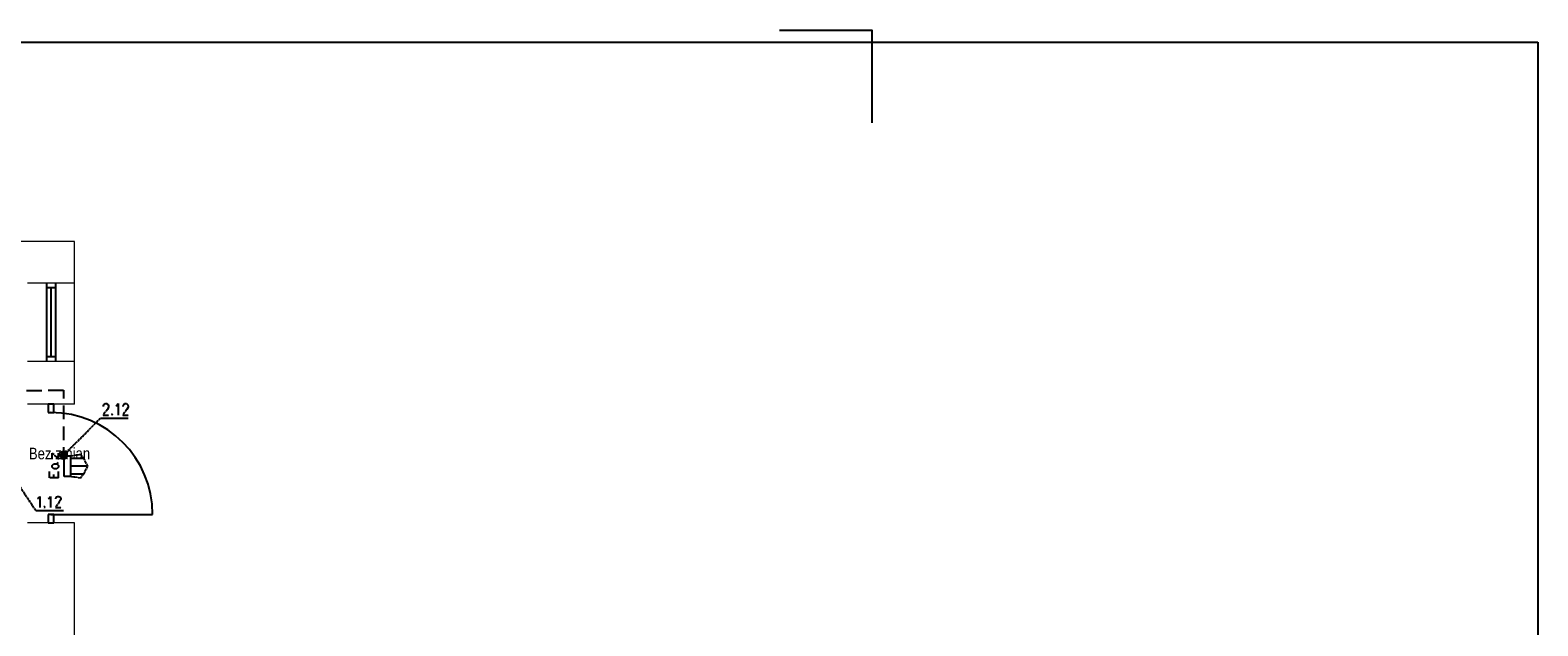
# Model space of a CAD drawing. Header units: millimetres. Extents: x -523 to 1404227, y -783705 to 1038705.
# Tile 507 of 508: x 904623 to 920936, y 242001 to 248438. Entities that reach past the tile are written whole.
import ezdxf

# ---------------------------------------------------------------- set-up
doc = ezdxf.new("R2010")
doc.units = ezdxf.units.MM
doc.linetypes.add('ACAD_ISO08W100', pattern=[36, 24, -3, 6, -3])
doc.layers.add('!!ELEKTRYKA', color=7, linetype='Continuous')
doc.styles.add('BIKTS', font='bikromsw.shx', dxfattribs={"width": 0.85})

msp = doc.modelspace()

# ---------------------------------------------------------------- linework, layer by layer
at = {"layer": '!!ELEKTRYKA', "color": 252, "lineweight": 20}
for p, q in [((905102.7, 246155.06), (902612.7, 246155.06)), ((905102.7, 244395.06), (905102.7, 246155.06)), ((904592.7, 245707.56), (905102.7, 245707.56)), ((905102.7, 244857.56), (904592.7, 244857.56)), ((905102.7, 244395.06), (904592.7, 244395.06)), ((905102.7, 243115.06), (904592.7, 243115.06)), ((905102.7, 241825.06), (905102.7, 243115.06))]:
    msp.add_line(p, q, dxfattribs=at)
at = {"layer": '!!ELEKTRYKA', "color": 252}
for p, q in [((904797.7, 245707.56), (904797.7, 244857.56)), ((904897.7, 245707.56), (904897.7, 244857.56)), ((904797.7, 245657.56), (904897.7, 245657.56)), ((904847.7, 245657.56), (904847.7, 244907.56)), ((904897.7, 244907.56), (904797.7, 244907.56)), ((904877.7, 244395.06), (904817.7, 244395.06)), ((904817.7, 244395.06), (904817.7, 244305.06)), ((904877.7, 244305.06), (904877.7, 244395.06)), ((904817.7, 244305.06), (904877.7, 244305.06)), ((904877.7, 243205.06), (904817.7, 243205.06)), ((904817.7, 243205.06), (904817.7, 243115.06)), ((904817.7, 243115.06), (904877.7, 243115.06)), ((904877.7, 243115.06), (904877.7, 243205.06))]:
    msp.add_line(p, q, dxfattribs=at)
at = {"layer": '!!ELEKTRYKA', "color": 252, "extrusion": (0, 0, -1)}
msp.add_line((904847.7, 243205.06), (905947.7, 243205.06), dxfattribs=at)
at = {"layer": '!!ELEKTRYKA', "color": 7, "linetype": 'ACAD_ISO08W100', "lineweight": -3}
msp.add_lwpolyline([(882636.11, 248309.76), (920936.06, 248309.76), (920936.06, 207710.98), (882636.11, 207710.98)], close=True, dxfattribs=at)
at = {"layer": '!!ELEKTRYKA', "color": 252, "lineweight": -2}
msp.add_lwpolyline([(912731.09, 248437.88), (913731.09, 248437.88), (913731.09, 247437.88)], dxfattribs=at)
at = {"layer": '!!ELEKTRYKA', "color": 5, "linetype": 'ACAD_ISO08W100', "lineweight": -3}
for points in [[(904582.39, 244545.58), (904747.22, 244545.58)], [(904819.08, 244545.68), (904984.16, 244545.68), (904984.16, 244456.78)], [(904984.69, 244380.39), (904984.69, 244232.24)], [(905416.22, 244372.09), (905416.22, 244376.35), (905420.6, 244389.01), (905424.36, 244393.27), (905437.52, 244401.72), (905454.43, 244401.72), (905462.58, 244393.27), (905466.96, 244389.01), (905471.35, 244376.35), (905471.35, 244367.9), (905466.96, 244355.18), (905458.19, 244338.26), (905411.83, 244278.94), (905475.1, 244278.94)], [(905551.91, 244376.19), (905560.67, 244384.7), (905573.18, 244401.59), (905573.18, 244278.85)], [(905628.06, 244372.05), (905628.06, 244376.3), (905632.43, 244388.99), (905636.18, 244393.24), (905644.93, 244401.68), (905666.19, 244401.68), (905674.32, 244393.24), (905678.69, 244388.99), (905683.07, 244376.3), (905683.07, 244367.8), (905678.69, 244355.11), (905669.94, 244338.16), (905623.68, 244278.9), (905687.44, 244278.9)], [(904984.69, 243931.67), (904984.69, 243842.79), (905382.89, 244244.95), (905682.96, 244244.95)], [(905509.37, 244291.66), (905504.99, 244287.4), (905509.37, 244278.95), (905513.75, 244287.4)], [(904984.69, 244156.06), (904984.69, 244007.85)], [(904984.69, 243842.79), (904984.69, 243847)]]:
    msp.add_lwpolyline(points, dxfattribs=at)
at = {"layer": '!!ELEKTRYKA', "color": 1, "linetype": 'ACAD_ISO08W100', "lineweight": -3}
for points in [[(904861.86, 243800.47), (904861.86, 243868.18), (904929.88, 243800.47), (904929.88, 243868.18)], [(904912.24, 243749.81), (904929.23, 243766.75)], [(905060.6, 243838.66), (905166.2, 243855.57), (905200.15, 243813.27)], [(905060.6, 243813.27), (905200.15, 243813.27), (905242.89, 243724.32), (905200.15, 243639.65), (905060.6, 243639.65)], [(905242.89, 243724.32), (905060.6, 243724.32)], [(904929.84, 243601.5), (904832.19, 243601.5), (904832.19, 243669.23)], [(904878.42, 243601.59), (904878.42, 243635.47)], [(904929.43, 243601.59), (904929.43, 243669.35)], [(905200.15, 243639.65), (905166.2, 243597.34), (905060.6, 243614.25)], [(904684.22, 243245.87), (904485.1, 243542.21), (904485.1, 243546.44)], [(904701.08, 243377.08), (904709.28, 243381.31), (904726.31, 243398.28), (904726.31, 243279.69)], [(904819.08, 243377.25), (904827.27, 243381.48), (904844.28, 243398.43), (904844.28, 243279.91)], [(904900.08, 243372.88), (904900.08, 243377.16), (904903.86, 243389.82), (904908.27, 243394.1), (904917.08, 243398.32), (904934.08, 243398.32), (904942.27, 243394.1), (904946.67, 243389.82), (904954.86, 243377.16), (904954.86, 243364.44), (904946.67, 243355.94), (904937.86, 243339.01), (904895.68, 243279.76), (904959.27, 243279.76)], [(904683.83, 243245.95), (904984.14, 243245.95)], [(904781.04, 243292.51), (904772.85, 243284), (904781.04, 243279.78), (904785.45, 243284)]]:
    msp.add_lwpolyline(points, dxfattribs=at)
for points in [[(904929.88, 243732.71), (904929.88, 243715.76), (904912.88, 243698.88), (904878.87, 243698.88), (904861.86, 243715.76), (904861.86, 243732.71), (904878.87, 243749.65), (904912.88, 243749.65)], [(905060.54, 243614.21), (904988.83, 243614.21), (904988.83, 243838.59), (905060.54, 243838.59)]]:
    msp.add_lwpolyline(points, close=True, dxfattribs=at)
at = {"layer": '!!ELEKTRYKA', "color": 5, "linetype": 'ACAD_ISO08W100', "lineweight": -3}
msp.add_lwpolyline([(904958.64, 243813.29), (904963.04, 243809.08), (904971.22, 243809.08), (904980.03, 243804.86), (904984.44, 243804.86), (904992.62, 243809.08), (905000.8, 243809.08), (905005.2, 243813.29), (905014.01, 243817.57), (905017.79, 243826), (905017.79, 243834.5), (905022.2, 243838.72), (905022.2, 243847.21), (905022.2, 243855.64), (905017.79, 243864.14), (905014.01, 243868.36), (905009.61, 243872.57), (905000.8, 243876.85), (904997.02, 243881.07), (904988.21, 243881.07), (904980.03, 243885.29), (904971.22, 243881.07), (904967.45, 243881.07), (904958.64, 243876.85), (904954.23, 243868.36), (904950.45, 243864.14), (904946.05, 243855.64), (904946.05, 243847.21), (904946.05, 243842.93), (904946.05, 243834.5), (904950.45, 243826), (904954.23, 243821.79)], close=True, dxfattribs=at)
at = {"layer": '!!ELEKTRYKA', "color": 252}
msp.add_arc((904847.7, 243205.06), 1100, 0, 90, dxfattribs=at)
at = {"layer": '!!ELEKTRYKA', "color": 5, "linetype": 'ACAD_ISO08W100', "lineweight": -3}
for points in [[(904950.45, 243864.14), (905017.79, 243855.64), (904946.05, 243855.64)], [(904946.05, 243855.64), (905022.2, 243851.43), (904946.05, 243851.43)], [(904946.05, 243855.64), (905017.79, 243855.64), (905022.2, 243851.43)], [(904946.05, 243851.43), (905022.2, 243842.93), (904946.05, 243842.93)], [(904946.05, 243851.43), (905022.2, 243851.43), (905022.2, 243842.93)], [(904946.05, 243842.93), (905022.2, 243834.5), (904946.05, 243834.5)], [(904946.05, 243842.93), (905022.2, 243842.93), (905022.2, 243834.5)], [(904946.05, 243834.5), (905017.79, 243830.28), (904946.05, 243830.28)], [(904946.05, 243834.5), (905022.2, 243834.5), (905017.79, 243830.28)], [(904946.05, 243830.28), (905014.01, 243821.79), (904950.45, 243821.79)], [(904946.05, 243830.28), (905017.79, 243830.28), (905014.01, 243821.79)], [(904955.28, 243868.14), (905018.84, 243863.92), (904950.88, 243863.92)], [(904950.88, 243863.92), (905018.84, 243863.92), (905018.84, 243855.43)], [(904950.88, 243821.57), (905010.03, 243817.36), (904955.28, 243817.36)], [(904950.88, 243821.57), (905014.44, 243821.57), (905010.03, 243817.36)], [(904959.42, 243876.66), (905014.17, 243868.16), (904955.02, 243868.16)], [(904955.02, 243868.16), (905014.17, 243868.16), (905018.57, 243863.95)], [(904955.02, 243817.38), (905005.99, 243813.17), (904963.2, 243813.17)], [(904955.02, 243817.38), (905009.76, 243817.38), (905005.99, 243813.17)], [(904967.34, 243880.89), (905005.72, 243876.68), (904959.16, 243876.68)], [(904959.16, 243876.68), (905005.72, 243876.68), (905013.9, 243868.18)], [(904963.3, 243813.21), (904997.28, 243809), (904967.7, 243809)], [(904963.3, 243813.21), (905005.46, 243813.21), (904997.28, 243809)], [(904967.44, 243881), (905001.42, 243881), (905005.82, 243876.72)], [(904967.44, 243809.02), (904988.83, 243804.81), (904975.62, 243804.81)], [(904967.44, 243809.02), (904997.01, 243809.02), (904988.83, 243804.81)], [(904979.76, 243885.24), (904992.97, 243881.02), (904971.58, 243881.02)], [(904980.55, 243885.1), (904988.73, 243885.1), (904993.13, 243880.82)]]:
    msp.add_solid(points, dxfattribs=at)

# ---------------------------------------------------------------- texts
at = {"layer": '!!ELEKTRYKA', "color": 252, "style": 'BIKTS', "width": 0.85}
msp.add_text('Bez zmian', height=125, dxfattribs=at).set_placement((904608.74, 243800.2))

doc.saveas('drawing.dxf')
